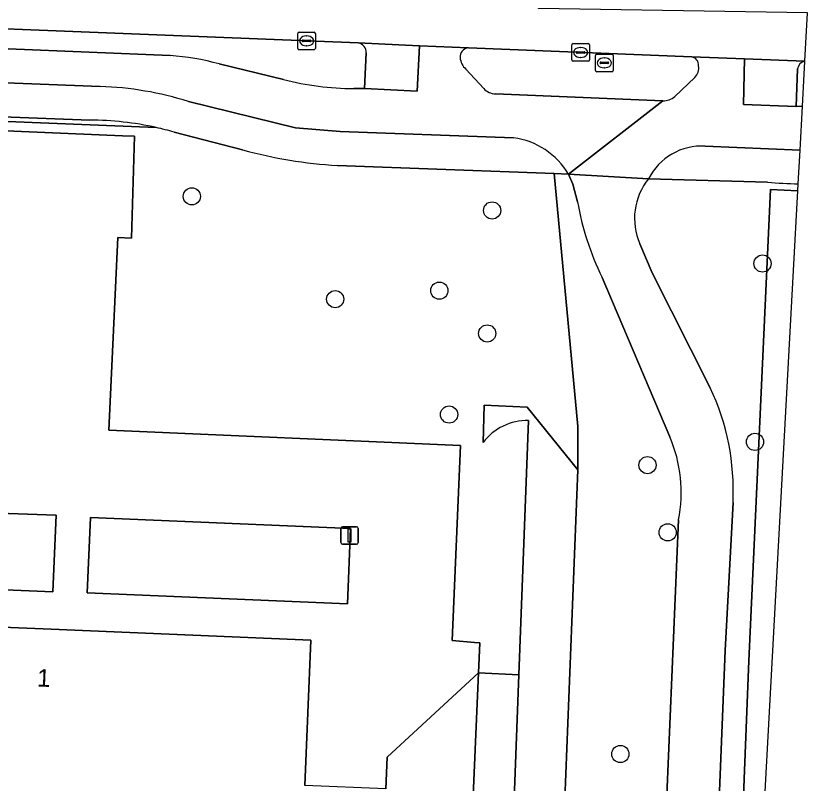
# Model space of a CAD drawing. Extents: x 159053 to 160042, y 380449 to 381423.
# Drawn here: x 159938.95 to 159984.24, y 380799.9 to 380843.54 of the extents above; entities that cross this region are included whole.
import ezdxf

# ---------------------------------------------------------------- set-up
doc = ezdxf.new("R2010")
doc.units = 0
for name, color, linetype in [('IMGEO_Berm_open', 7, 'Continuous'), ('IMGEO_Boom', 7, 'Continuous'), ('IMGEO_Erf', 7, 'Continuous'), ('IMGEO_Fietspad_gesloten', 7, 'Continuous'), ('IMGEO_Groenvoorziening', 7, 'Continuous'), ('IMGEO_Hek', 7, 'Continuous'), ('IMGEO_Kolk', 7, 'Continuous'), ('IMGEO_Lichtmast', 7, 'Continuous'), ('IMGEO_Loofbos', 7, 'Continuous'), ('IMGEO_Pand', 7, 'Continuous'), ('IMGEO_Pand_nummerreeks', 7, 'Continuous'), ('IMGEO_Rijbaan_lokaal_gesloten', 7, 'Continuous'), ('IMGEO_Rioolput', 7, 'Continuous'), ('IMGEO_Verkeerseiland_open', 7, 'Continuous'), ('IMGEO_Voetpad_open', 7, 'Continuous'), ('IMGEO_Waterloop', 7, 'Continuous')]:
    doc.layers.add(name, color=color, linetype=linetype)

msp = doc.modelspace()

# ---------------------------------------------------------------- linework, layer by layer
at = {"layer": 'IMGEO_Berm_open'}
for points in [[(159983.699, 380838.399), (159983.837, 380840.948)], [(159983.417, 380840.529), (159983.345, 380838.39), (159983.699, 380838.399)]]:
    msp.add_lwpolyline(points, dxfattribs=at)
msp.add_arc((159983.887, 380840.479), 0.473, 96.0283, 173.8741, dxfattribs=at)
at = {"layer": 'IMGEO_Boom'}
for centre in [(159948.96, 380833.273), (159966.041, 380832.472), (159981.424, 380829.452), (159963.04, 380827.911), (159957.115, 380827.425), (159965.763, 380825.477), (159963.593, 380820.863), (159980.992, 380819.308), (159974.879, 380817.988), (159976.028, 380814.162), (159973.338, 380801.555)]:
    msp.add_circle(centre, 0.489, dxfattribs=at)
at = {"layer": 'IMGEO_Erf'}
for points in [[(159960, 380799.578), (159960.074, 380801.377), (159965.27, 380806.182), (159965.344, 380807.876), (159965.045, 380807.904), (159963.771, 380808.022), (159964.236, 380819.097), (159944.231, 380819.979), (159944.744, 380830.927), (159945.523, 380830.904), (159945.689, 380836.687), (159945.016, 380836.716), (159922.465, 380837.691), (159921.581, 380816.289), (159920.181, 380812.937), (159920.078, 380806.836), (159913.857, 380806.952), (159913.841, 380806.103), (159920.058, 380805.987), (159919.954, 380802.343), (159913.737, 380802.521), (159913.725, 380801.487), (159919.927, 380801.418), (159919.834, 380798.164)], [(159924.724, 380798.403), (159925.159, 380809.298), (159940.955, 380808.648), (159955.734, 380808.041), (159955.394, 380799.768)]]:
    msp.add_lwpolyline(points, dxfattribs=at)
for points in [[(159941.25, 380815.146), (159941.055, 380810.783), (159925.267, 380811.439), (159925.506, 380815.698)], [(159957.979, 380814.378), (159957.814, 380810.107), (159943.004, 380810.716), (159943.194, 380815.01)]]:
    msp.add_lwpolyline(points, close=True, dxfattribs=at)
at = {"layer": 'IMGEO_Fietspad_gesloten'}
for points in [[(159947.718, 380841.285), (159933.894, 380841.855), (159922.997, 380842.2), (159915.175, 380842.512), (159907.217, 380842.829)], [(159964.704, 380841.715), (159961.916, 380841.837), (159961.78, 380839.25), (159958.773, 380839.398), (159958.17, 380839.399)], [(159983.563, 380835.9), (159983.699, 380838.399), (159983.345, 380838.39), (159980.35, 380838.488), (159980.398, 380841.086), (159977.406, 380841.203)], [(159816.52, 380837.079), (159829.391, 380838.092), (159847.733, 380839.268), (159866.711, 380840.268), (159881.767, 380840.815), (159895.529, 380840.777), (159910.68, 380840.553), (159910.802, 380840.551), (159921.975, 380840.228), (159931.558, 380839.992), (159943.742, 380839.524)], [(159954.179, 380839.914), (159950.512, 380840.803)], [(159965.563, 380839.4), (159964.546, 380840.507)], [(159977.567, 380840.032), (159976.433, 380838.948)], [(159970.387, 380834.535), (159975.75, 380838.697), (159966.228, 380839.101)], [(159948.776, 380838.663), (159954.861, 380837.175), (159957.394, 380836.962), (159967.255, 380836.604)], [(159975.75, 380838.697), (159970.387, 380834.535), (159974.944, 380834.272)], [(159978.159, 380836.129), (159983.563, 380835.9)], [(159974.944, 380834.272), (159970.387, 380834.535), (159970.631, 380833.972), (159970.897, 380832.968)], [(159978.444, 380822.388), (159975.153, 380828.918), (159974.447, 380830.579)], [(159972.295, 380828.666), (159976.149, 380819.597)], [(159976.032, 380725.916), (159976.994, 380750), (159979.289, 380807.437), (159979.746, 380815.858)], [(159976.649, 380814.868), (159973.899, 380750), (159973.294, 380735.725), (159972.825, 380724.658), (159972.48, 380723.586)]]:
    msp.add_lwpolyline(points, dxfattribs=at)
for centre, radius, start, end in [((159964.741, 380841.189), 0.527, 94.0358, 183.0963), ((159946.682, 380826.94), 14.383, 74.5555, 85.8687), ((159965.25, 380841.274), 1.041, 186.2352, 227.4543), ((159977.325, 380840.751), 0.46, 353.8113, 79.8554), ((159977.045, 380840.569), 0.748, 314.1831, 10.1846), ((159958.334, 380856.395), 16.997, 255.8488, 269.4456), ((159943.134, 380820.825), 18.708, 72.4493, 88.1391), ((159966.265, 380840.073), 0.972, 223.7718, 267.8086), ((159975.716, 380839.845), 1.148, 271.7054, 308.651), ((159966.693, 380832.348), 4.293, 30.6281, 82.4743), ((159977.959, 380832.763), 3.371, 86.6016, 153.4203), ((159977.703, 380832.021), 3.561, 140.7907, 203.8798), ((159986.843, 380835.772), 16.191, 189.9723, 206.0324), ((159966.068, 380816.526), 13.694, 357.2056, 25.3467), ((159968.702, 380816.419), 8.097, 348.9587, 23.1123)]:
    msp.add_arc(centre, radius, start, end, dxfattribs=at)
at = {"layer": 'IMGEO_Groenvoorziening'}
for points in [[(159946.933, 380837.188), (159922.485, 380838.173), (159922.465, 380837.691), (159945.016, 380836.716), (159945.689, 380836.687), (159945.523, 380830.904), (159944.744, 380830.927), (159944.231, 380819.979), (159964.236, 380819.097), (159963.771, 380808.022), (159965.045, 380807.904), (159965.344, 380807.876), (159965.27, 380806.182), (159967.567, 380806.065), (159968.111, 380820.525)], [(159951.849, 380835.917), (159947.958, 380836.925)], [(159969.57, 380834.566), (159957.25, 380835.026)], [(159965.525, 380819.28), (159965.588, 380821.389), (159968.027, 380821.292), (159970.919, 380817.724), (159970.919, 380820.192), (159969.57, 380834.566)], [(159981.708, 380834.086), (159974.944, 380834.272)], [(159983.436, 380833.578), (159983.458, 380833.983)], [(159982.569, 380765.948), (159979.781, 380780.733), (159979.738, 380783.825), (159980.639, 380806.855), (159981.885, 380833.671), (159983.436, 380833.578), (159983.436, 380833.578)], [(159974.447, 380830.579), (159975.153, 380828.918), (159978.444, 380822.388)], [(159979.746, 380815.858), (159979.289, 380807.437), (159976.994, 380750), (159976.032, 380725.916)]]:
    msp.add_lwpolyline(points, dxfattribs=at)
for points in [[(159941.25, 380815.146), (159925.506, 380815.698), (159925.267, 380811.439), (159941.055, 380810.783)], [(159957.979, 380814.378), (159943.194, 380815.01), (159943.004, 380810.716), (159957.814, 380810.107)]]:
    msp.add_lwpolyline(points, close=True, dxfattribs=at)
for centre, radius, start, end in [((159942.891, 380819.308), 18.331, 73.9552, 77.2632), ((159958.914, 380861.927), 26.953, 254.804, 266.4606), ((159977.703, 380832.021), 3.561, 140.7907, 203.8798), ((159984.036, 380858.716), 24.74, 264.6013, 268.662), ((159984.052, 380859.17), 25.194, 268.6497, 268.6506), ((159966.068, 380816.526), 13.694, 357.2056, 25.3467), ((159968.062, 380817.319), 3.207, 89.1233, 142.2926)]:
    msp.add_arc(centre, radius, start, end, dxfattribs=at)
at = {"layer": 'IMGEO_Hek'}
msp.add_lwpolyline([(159969.57, 380834.566), (159969.97, 380830.301), (159970.919, 380820.192), (159970.919, 380817.724)], dxfattribs=at)
at = {"layer": 'IMGEO_Kolk'}
for p, q in [((159954.985, 380841.689), (159954.985, 380842.541)), ((159955.06, 380842.615), (159955.912, 380842.615)), ((159955.473, 380842.395), (159955.498, 380842.395)), ((159955.986, 380842.541), (159955.986, 380841.689)), ((159955.244, 380842.109), (159955.244, 380842.121)), ((159955.682, 380842.072), (159955.284, 380842.072)), ((159955.287, 380842.158), (159955.685, 380842.158)), ((159955.728, 380842.121), (159955.728, 380842.109)), ((159970.653, 380841.958), (159971.505, 380841.958)), ((159955.912, 380841.615), (159955.06, 380841.615)), ((159955.496, 380841.835), (159955.471, 380841.835)), ((159970.578, 380841.032), (159970.578, 380841.884)), ((159970.837, 380841.452), (159970.837, 380841.464)), ((159970.88, 380841.501), (159971.278, 380841.501)), ((159971.066, 380841.738), (159971.091, 380841.738)), ((159971.321, 380841.464), (159971.321, 380841.452)), ((159971.579, 380841.884), (159971.579, 380841.032)), ((159971.275, 380841.415), (159970.877, 380841.415)), ((159971.089, 380841.178), (159971.064, 380841.178)), ((159971.505, 380840.958), (159970.653, 380840.958))]:
    msp.add_line(p, q, dxfattribs=at)
for points in [[(159954.985, 380841.689), (159954.985, 380842.541)], [(159955.06, 380842.615), (159955.912, 380842.615)], [(159955.986, 380842.541), (159955.986, 380841.689)], [(159970.653, 380841.958), (159971.505, 380841.958)], [(159955.912, 380841.615), (159955.06, 380841.615)], [(159970.578, 380841.032), (159970.578, 380841.884)], [(159971.579, 380841.884), (159971.579, 380841.032)], [(159971.505, 380840.958), (159970.653, 380840.958)]]:
    msp.add_lwpolyline(points, dxfattribs=at)
for centre, radius, start, end in [((159955.062, 380842.539), 0.0765, 91.552, 178.448), ((159955.062, 380842.539), 0.0765, 91.552, 178.448), ((159955.91, 380842.539), 0.0765, 1.552, 88.448), ((159955.91, 380842.539), 0.0765, 1.552, 88.448), ((159955.284, 380842.118), 0.0403, 85.8775, 175.7526), ((159955.281, 380842.108), 0.0366, 178.938, 274.7102), ((159955.685, 380842.115), 0.043, 264.8664, 352.4533), ((159955.689, 380842.12), 0.0386, 1.7309, 96.639), ((159970.655, 380841.882), 0.0765, 91.552, 178.448), ((159970.655, 380841.882), 0.0765, 91.552, 178.448), ((159971.503, 380841.882), 0.0765, 1.552, 88.448), ((159971.503, 380841.882), 0.0765, 1.552, 88.448), ((159955.062, 380841.691), 0.0765, 181.552, 268.448), ((159955.062, 380841.691), 0.0765, 181.552, 268.448), ((159955.91, 380841.691), 0.0765, 271.552, 358.448), ((159955.91, 380841.691), 0.0765, 271.552, 358.448), ((159970.877, 380841.461), 0.0403, 85.8775, 175.7526), ((159971.282, 380841.463), 0.0386, 1.7309, 96.639), ((159970.655, 380841.034), 0.0765, 181.552, 268.448), ((159970.655, 380841.034), 0.0765, 181.552, 268.448), ((159970.874, 380841.451), 0.0366, 178.938, 274.7102), ((159971.278, 380841.458), 0.043, 264.8664, 352.4533), ((159971.503, 380841.034), 0.0765, 271.552, 358.448), ((159971.503, 380841.034), 0.0765, 271.552, 358.448)]:
    msp.add_arc(centre, radius, start, end, dxfattribs=at)
for centre, major_axis, ratio, start_param, end_param in [((159955.472, 380842.115), (-0.387, 0.002), 0.722429, 4.712389, 7.853982), ((159955.497, 380842.115), (-0.39, 0.002), 0.717154, 1.570796, 4.712389), ((159971.065, 380841.458), (-0.387, 0.002), 0.722429, 4.712389, 7.853982), ((159971.09, 380841.458), (-0.39, 0.002), 0.717154, 1.570796, 4.712389)]:
    msp.add_ellipse(centre, major_axis=major_axis, ratio=ratio, start_param=start_param, end_param=end_param, dxfattribs=at)
at = {"layer": 'IMGEO_Lichtmast'}
for p, q in [((159957.438, 380813.583), (159957.438, 380814.383)), ((159957.438, 380814.383), (159957.438, 380813.583)), ((159957.538, 380814.483), (159958.328, 380814.483)), ((159958.328, 380814.483), (159957.538, 380814.483)), ((159958.428, 380814.383), (159958.428, 380813.583)), ((159958.428, 380813.583), (159958.428, 380814.383)), ((159958.328, 380813.483), (159957.538, 380813.483)), ((159957.538, 380813.483), (159958.328, 380813.483))]:
    msp.add_line(p, q, dxfattribs=at)
msp.add_lwpolyline([(159957.858, 380814.358), (159958.008, 380814.358), (159958.008, 380813.608), (159957.858, 380813.608), (159957.858, 380814.358)], dxfattribs=at)
for centre, start, end in [((159957.538, 380814.383), 90, 180), ((159957.538, 380814.383), 90, 180), ((159958.328, 380814.383), 0, 90), ((159958.328, 380814.383), 360, 90), ((159957.538, 380813.583), 180, 270), ((159957.538, 380813.583), 180, 270), ((159958.328, 380813.583), 270, 0), ((159958.328, 380813.583), 270, 0)]:
    msp.add_arc(centre, 0.1, start, end, dxfattribs=at)
at = {"layer": 'IMGEO_Loofbos'}
for points in [[(159970.897, 380832.968), (159970.631, 380833.972), (159970.387, 380834.535), (159969.57, 380834.566), (159970.919, 380820.192), (159970.919, 380817.724), (159968.237, 380750), (159967.977, 380743.428)], [(159976.149, 380819.597), (159972.295, 380828.666)], [(159965.209, 380743.382), (159965.458, 380750), (159967.567, 380806.065), (159965.27, 380806.182), (159964.512, 380788.686), (159964.402, 380786.14), (159962.235, 380736.106), (159973.294, 380735.725), (159973.899, 380750), (159976.649, 380814.868)]]:
    msp.add_lwpolyline(points, dxfattribs=at)
for centre, radius, start, end in [((159986.843, 380835.772), 16.191, 189.9723, 206.0324), ((159968.702, 380816.419), 8.097, 348.9587, 23.1123)]:
    msp.add_arc(centre, radius, start, end, dxfattribs=at)
at = {"layer": 'IMGEO_Pand'}
msp.add_lwpolyline([(159955.394, 380799.768), (159955.734, 380808.041), (159940.955, 380808.648), (159925.159, 380809.298), (159924.724, 380798.403), (159924.713, 380798.138), (159945.467, 380797.307), (159945.13, 380789.524), (159959.517, 380788.902), (159964.512, 380788.686), (159965.27, 380806.182), (159960.074, 380801.377), (159960, 380799.578)], close=True, dxfattribs=at)
at = {"layer": 'IMGEO_Rijbaan_lokaal_gesloten'}
msp.add_lwpolyline([(159903.685, 380844.118), (159915.147, 380843.653), (159922.977, 380843.335), (159931.201, 380843.078), (159958.43, 380841.998), (159961.883, 380841.839), (159961.916, 380841.837), (159964.704, 380841.715), (159977.406, 380841.203), (159980.398, 380841.086), (159983.837, 380840.953), (159983.837, 380840.953), (159983.987, 380843.703), (159968.675, 380843.958), (159968.895, 380845.483), (159966.098, 380845.225), (159965.011, 380845.263), (159962.065, 380845.382), (159959.183, 380845.498), (159940.284, 380846.26)], dxfattribs=at)
at = {"layer": 'IMGEO_Rioolput'}
for p, q in [((159971.924, 380840.437), (159971.924, 380841.289)), ((159971.999, 380841.363), (159972.851, 380841.363)), ((159972.412, 380841.143), (159972.437, 380841.143)), ((159972.925, 380841.289), (159972.925, 380840.437)), ((159972.183, 380840.857), (159972.183, 380840.869)), ((159972.621, 380840.82), (159972.223, 380840.82)), ((159972.226, 380840.906), (159972.624, 380840.906)), ((159972.435, 380840.583), (159972.41, 380840.583)), ((159972.667, 380840.869), (159972.667, 380840.857)), ((159972.851, 380840.363), (159971.999, 380840.363))]:
    msp.add_line(p, q, dxfattribs=at)
for points in [[(159971.924, 380840.437), (159971.924, 380841.289)], [(159971.999, 380841.363), (159972.851, 380841.363)], [(159972.925, 380841.289), (159972.925, 380840.437)], [(159972.851, 380840.363), (159971.999, 380840.363)]]:
    msp.add_lwpolyline(points, dxfattribs=at)
for centre, radius, start, end in [((159972.001, 380841.287), 0.0765, 91.552, 178.448), ((159972.001, 380841.287), 0.0765, 91.552, 178.448), ((159972.849, 380841.287), 0.0765, 1.552, 88.448), ((159972.849, 380841.287), 0.0765, 1.552, 88.448), ((159972.223, 380840.866), 0.0403, 85.8775, 175.7526), ((159972.22, 380840.856), 0.0366, 178.938, 274.7102), ((159972.624, 380840.863), 0.043, 264.8664, 352.4533), ((159972.628, 380840.868), 0.0386, 1.7309, 96.639), ((159972.001, 380840.439), 0.0765, 181.552, 268.448), ((159972.001, 380840.439), 0.0765, 181.552, 268.448), ((159972.849, 380840.439), 0.0765, 271.552, 358.448), ((159972.849, 380840.439), 0.0765, 271.552, 358.448)]:
    msp.add_arc(centre, radius, start, end, dxfattribs=at)
for centre, major_axis, ratio, start_param, end_param in [((159972.411, 380840.863), (-0.387, 0.002), 0.722429, 4.712389, 7.853982), ((159972.436, 380840.863), (-0.39, 0.002), 0.717154, 1.570796, 4.712389)]:
    msp.add_ellipse(centre, major_axis=major_axis, ratio=ratio, start_param=start_param, end_param=end_param, dxfattribs=at)
at = {"layer": 'IMGEO_Verkeerseiland_open'}
for points in [[(159958.43, 380841.998), (159931.201, 380843.078), (159922.977, 380843.335), (159922.997, 380842.2), (159933.894, 380841.855), (159947.718, 380841.285)], [(159977.406, 380841.203), (159964.704, 380841.715)], [(159958.17, 380839.399), (159958.773, 380839.398), (159958.868, 380841.436)], [(159950.512, 380840.803), (159954.179, 380839.914)], [(159964.546, 380840.507), (159965.563, 380839.4)], [(159976.433, 380838.948), (159977.567, 380840.032)], [(159966.228, 380839.101), (159975.75, 380838.697)]]:
    msp.add_lwpolyline(points, dxfattribs=at)
for centre, radius, start, end in [((159958.352, 380841.486), 0.518, 354.5185, 81.3444), ((159964.741, 380841.189), 0.527, 94.0358, 183.0963), ((159946.682, 380826.94), 14.383, 74.5555, 85.8687), ((159965.25, 380841.274), 1.041, 186.2352, 227.4543), ((159977.325, 380840.751), 0.46, 353.8113, 79.8554), ((159977.045, 380840.569), 0.748, 314.1831, 10.1846), ((159958.334, 380856.395), 16.997, 255.8488, 269.4456), ((159966.265, 380840.073), 0.972, 223.7718, 267.8086), ((159975.716, 380839.845), 1.148, 271.7054, 308.651)]:
    msp.add_arc(centre, radius, start, end, dxfattribs=at)
at = {"layer": 'IMGEO_Voetpad_open'}
for points in [[(159961.916, 380841.837), (159961.883, 380841.839), (159958.43, 380841.998)], [(159958.868, 380841.436), (159958.773, 380839.398), (159961.78, 380839.25), (159961.916, 380841.837)], [(159983.837, 380840.953), (159983.837, 380840.953), (159980.398, 380841.086), (159980.35, 380838.488), (159983.345, 380838.39), (159983.417, 380840.529)], [(159983.837, 380840.948), (159983.837, 380840.953)], [(159943.742, 380839.524), (159931.558, 380839.992), (159921.975, 380840.228), (159910.802, 380840.551), (159910.68, 380840.553)], [(159916.912, 380838.594), (159920.877, 380838.487), (159931.721, 380838.041), (159943.158, 380837.605)], [(159943.158, 380837.605), (159931.721, 380838.041), (159920.877, 380838.487), (159919.855, 380812.156), (159920.181, 380812.937), (159921.581, 380816.289), (159922.465, 380837.691)], [(159967.255, 380836.604), (159957.394, 380836.962), (159954.861, 380837.175), (159948.776, 380838.663)], [(159922.465, 380837.691), (159922.485, 380838.173), (159946.933, 380837.188)], [(159947.958, 380836.925), (159951.849, 380835.917)], [(159983.458, 380833.983), (159983.563, 380835.9), (159978.159, 380836.129)], [(159957.25, 380835.026), (159969.57, 380834.566), (159970.387, 380834.535)], [(159974.944, 380834.272), (159981.708, 380834.086)]]:
    msp.add_lwpolyline(points, dxfattribs=at)
for centre, radius, start, end in [((159958.352, 380841.486), 0.518, 354.5185, 81.3444), ((159983.887, 380840.479), 0.473, 96.0283, 173.8741), ((159943.134, 380820.825), 18.708, 72.4493, 88.1391), ((159943.168, 380820.402), 17.203, 77.3589, 90.034), ((159943.168, 380820.402), 17.203, 77.3589, 90.034), ((159942.891, 380819.308), 18.331, 73.9552, 77.2632), ((159966.693, 380832.348), 4.293, 30.6281, 82.4743), ((159977.959, 380832.763), 3.371, 86.6016, 153.4203), ((159958.914, 380861.927), 26.953, 254.804, 266.4606), ((159984.036, 380858.716), 24.74, 264.6013, 268.662), ((159984.052, 380859.17), 25.194, 268.6497, 268.6506)]:
    msp.add_arc(centre, radius, start, end, dxfattribs=at)
at = {"layer": 'IMGEO_Waterloop'}
for points in [[(159982.565, 380722.228), (159984.242, 380766.863), (159980.669, 380782.69), (159983.436, 380833.578), (159983.436, 380833.578), (159981.885, 380833.671), (159980.639, 380806.855), (159979.738, 380783.825), (159979.781, 380780.733), (159982.569, 380765.948)], [(159967.977, 380743.428), (159968.237, 380750), (159970.919, 380817.724), (159968.027, 380821.292), (159965.588, 380821.389), (159965.525, 380819.28)], [(159968.111, 380820.525), (159967.567, 380806.065), (159965.458, 380750), (159965.209, 380743.382)]]:
    msp.add_lwpolyline(points, dxfattribs=at)
msp.add_arc((159968.062, 380817.319), 3.207, 89.1233, 142.2926, dxfattribs=at)

# ---------------------------------------------------------------- texts
at = {"layer": 'IMGEO_Pand_nummerreeks'}
msp.add_text('1', height=1, rotation=357.6451, dxfattribs=at).set_placement((159940.15, 380805.399))

doc.saveas('drawing.dxf')
